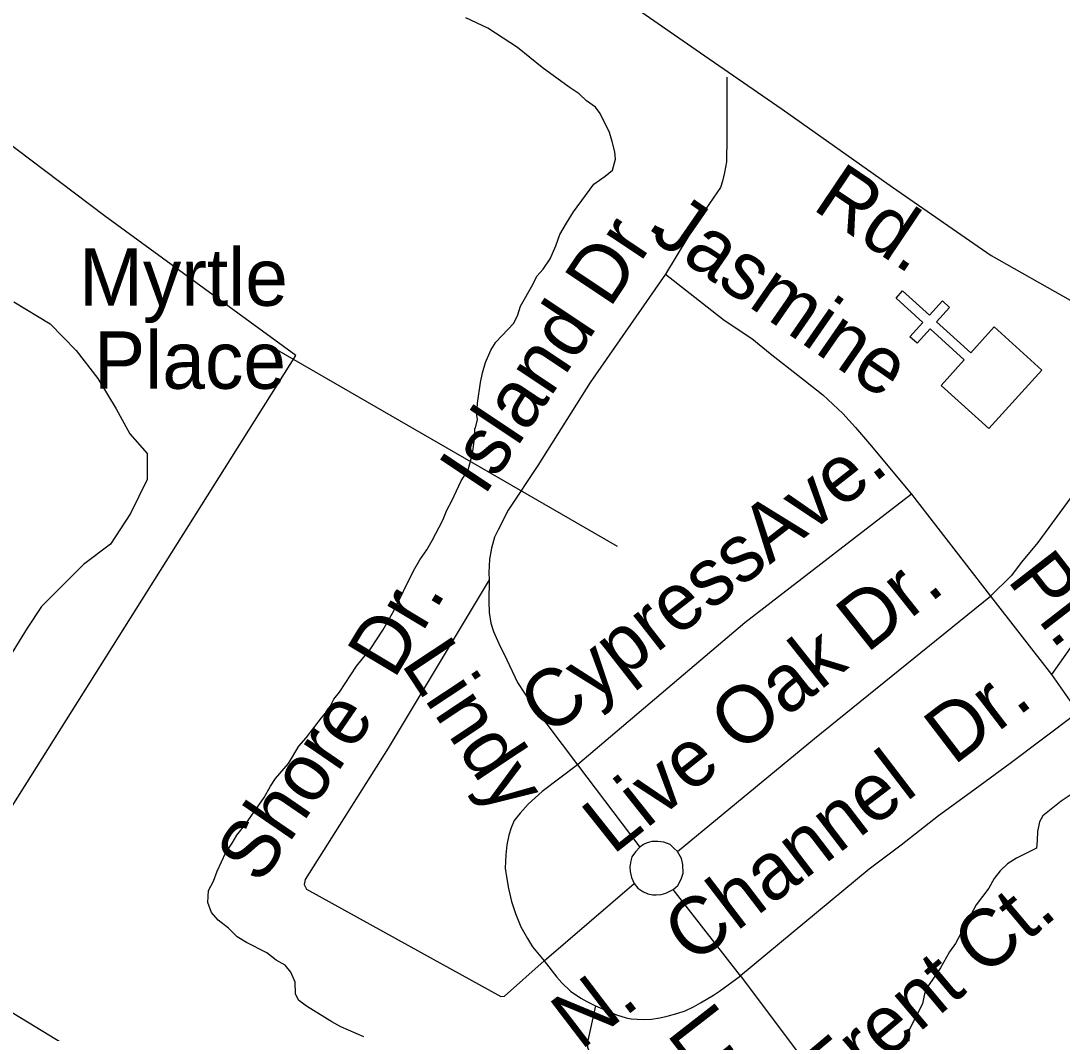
# Model space of a CAD drawing. Extents: x 2290055 to 2389491, y 66597 to 237875.
# Drawn here: x 2361033 to 2362756, y 168633 to 170309 of the extents above; entities that cross this region are included whole.
import ezdxf

# ---------------------------------------------------------------- set-up
doc = ezdxf.new("R2010")
doc.units = 0
for name, color, linetype in [('Exist Boundary Political City Limit New', 7, 'Continuous'), ('Exist Cultural Church CELL', 7, 'Continuous'), ('Exist Hydrographic Island Shore', 7, 'Continuous'), ('Exist Hydrographic River Shore', 7, 'Continuous'), ('Exist Road Non-System Type 51', 7, 'Continuous'), ('Exist Road Non-System Type 51 Label', 7, 'Continuous'), ('Exist Road Primary US Attributed', 7, 'Continuous'), ('Exist Road Primary US Label', 7, 'Continuous'), ('Map Preparation Boundary City Limit Buffer Line', 7, 'Continuous')]:
    doc.layers.add(name, color=color, linetype=linetype)

msp = doc.modelspace()

# ---------------------------------------------------------------- linework, layer by layer
at = {"layer": 'Exist Boundary Political City Limit New'}
msp.add_lwpolyline([(2358951.8, 161971.4), (2360738.2, 164962.8), (2361071, 165376.8), (2361531, 166125.3), (2361325.5, 166707.4), (2362147.8, 167863), (2361882.2, 168051.3), (2361873.8, 168145.5), (2360863, 168761.8), (2361488.2, 169754.8), (2361171.5, 169985.9), (2360220.8, 170704.9), (2359544.2, 171227.1), (2358953.2, 171218.5), (2358790.5, 171227.1), (2358516.5, 171295.5), (2358285.2, 171398.3)], dxfattribs=at)
at = {"layer": 'Exist Cultural Church CELL'}
msp.add_lwpolyline([(2362556.1, 169705.4), (2362594.3, 169747.6), (2362537.9, 169798.8), (2362516.4, 169775.1), (2362504.5, 169785.8), (2362526.1, 169809.5), (2362481.5, 169850), (2362492.3, 169861.8), (2362536.8, 169821.4), (2362558.4, 169845.1), (2362570.2, 169834.3), (2362548.7, 169810.7), (2362605, 169759.5), (2362643.9, 169802.1), (2362722.7, 169730.5), (2362634.9, 169633.8)], close=True, dxfattribs=at)
at = {"layer": 'Exist Hydrographic Island Shore'}
msp.add_lwpolyline([(2361021.6, 169843.9), (2361081.9, 169807), (2361124.7, 169762.9), (2361160.8, 169716.9), (2361190.9, 169666.4), (2361213.5, 169625.1), (2361242.4, 169592.4), (2361242.4, 169549.5), (2361214.7, 169493.6), (2361181.9, 169442.5), (2361137, 169409.1), (2361067.5, 169339.4), (2361043.9, 169303.7), (2361006, 169241.9)], dxfattribs=at)
at = {"layer": 'Exist Hydrographic River Shore'}
for points in [[(2361562.7, 168644), (2361547.7, 168652), (2361506, 168678.1), (2361493, 168688.1), (2361488, 168698.2), (2361487, 168717.6), (2361480.2, 168734.1), (2361470.5, 168745.8), (2361456, 168753.8), (2361440.5, 168766.2), (2361407, 168783.1), (2361391.5, 168792.6), (2361377, 168806.8), (2361360, 168820.3), (2361348.7, 168833), (2361343, 168849.4), (2361343.7, 168869.6), (2361352, 168884.6), (2361358, 168901.6), (2361372.5, 168932.1), (2361383, 168947.6), (2361391, 168961.2), (2361405.5, 168979.8), (2361435.7, 169023.5), (2361446.2, 169042.1), (2361454.7, 169054.8), (2361476.5, 169079.5), (2361493.5, 169108.4), (2361505.5, 169122.3), (2361530.7, 169155.2), (2361543.2, 169169.5), (2361551.2, 169185.8), (2361560.5, 169197.5), (2361589, 169240.5), (2361612.2, 169270.1), (2361632.2, 169300.4), (2361650.5, 169332.3), (2361683, 169398.6), (2361693.5, 169416.6), (2361705.2, 169433.2), (2361714.2, 169448.7), (2361731.7, 169482.4), (2361738, 169498.7), (2361746.7, 169514.1), (2361762, 169547.3), (2361773.5, 169565.6), (2361778.2, 169581.4), (2361781.7, 169600), (2361784.2, 169617.9), (2361784.5, 169633.8), (2361785.5, 169635.3), (2361789, 169648.9), (2361788, 169655.9), (2361789.2, 169676.1), (2361793.7, 169710.1), (2361797.2, 169726.1), (2361802.2, 169743.1), (2361811, 169763.4), (2361819.2, 169776.7), (2361849.2, 169808.2), (2361855.5, 169822.3), (2361860, 169836.7), (2361880.5, 169872.1), (2361887.2, 169886.4), (2361897.7, 169897.7), (2361909.2, 169914.6), (2361918.5, 169936.3), (2361925.2, 169955), (2361936, 169974), (2361947.7, 169992.4), (2361981.2, 170038.6), (2362000, 170051.4), (2362012.5, 170061.7), (2362017.5, 170079.8), (2362016, 170091.8), (2362012, 170109.1), (2362007.5, 170123.9), (2361992, 170155.6), (2361984, 170166), (2361969.5, 170176.4), (2361957, 170188.1), (2361940.5, 170198.9), (2361895.7, 170231.5), (2361855, 170264.6), (2361806, 170296.7), (2361769.5, 170313.8)], [(2362784.5, 169037), (2362755, 169017.2), (2362724.2, 168993), (2362719, 168982.9), (2362715.5, 168966.9), (2362715.2, 168951.9), (2362713.7, 168939.4), (2362680.7, 168922.7), (2362666.2, 168913.4)], [(2362666.2, 168913.4), (2362653.7, 168902.2), (2362644, 168889.3), (2362635, 168873.3), (2362614, 168845.6), (2362579.7, 168781.6), (2362570.2, 168767.8), (2362555, 168741.2), (2362535.2, 168712), (2362528.7, 168698.3), (2362525.5, 168682), (2362502.5, 168637.5), (2362502.5, 168620.1)], [(2361600.7, 168627.1), (2361562.7, 168644)]]:
    msp.add_lwpolyline(points, dxfattribs=at)
at = {"layer": 'Exist Road Non-System Type 51'}
for p, q in [((2362506.9, 169525.3), (2362637.7, 169356.5)), ((2362637.7, 169356.5), (2362738.7, 169226.6)), ((2361954.2, 169077.4), (2362057.8, 168941.3)), ((2361899.1, 168753.2), (2362048, 168880.9)), ((2362224.4, 168728), (2362112.7, 168871)), ((2362224.4, 168728), (2362342.6, 168570.6))]:
    msp.add_line(p, q, dxfattribs=at)
for points in [[(2362201.3, 170215.6), (2362201.3, 170115.5), (2362200.9, 170075.4), (2362197.7, 170057.6), (2362194.3, 170043.3), (2362190.8, 170033), (2362154.8, 169979.7), (2362100.3, 169889.6)], [(2362100.3, 169889.6), (2361975.4, 169710.4), (2361888.7, 169573), (2361839.7, 169498.9), (2361823, 169466.4), (2361817.2, 169454), (2361812, 169435.7), (2361808.8, 169417.9), (2361807.7, 169395.8), (2361808.2, 169383.7)], [(2362100.3, 169889.6), (2362197.2, 169813.3), (2362242.7, 169783), (2362273.5, 169758.3), (2362331.5, 169712.6), (2362360.3, 169689.8), (2362393.7, 169659), (2362414.3, 169635.8), (2362437.7, 169608.9), (2362506.9, 169525.3)], [(2362924.2, 169746), (2362831.5, 169610.3), (2362771, 169520), (2362716.2, 169445.6), (2362689.3, 169412.7), (2362672.1, 169390), (2362637.7, 169356.5)], [(2363080.7, 169632), (2362924.1, 169393.8), (2362901.4, 169361), (2362893.8, 169354.8), (2362883.6, 169354.4), (2362857.3, 169363.2), (2362849.4, 169364.9), (2362839.2, 169364.5), (2362831.5, 169360.2), (2362824, 169352.1), (2362812.6, 169331.6), (2362738.7, 169226.6)], [(2362506.9, 169525.3), (2362231.1, 169312.5), (2361954.2, 169077.4)], [(2361808.2, 169383.7), (2361641, 169105), (2361503.6, 168887.5), (2361501.9, 168879.3), (2361506.2, 168871.6), (2361694.4, 168767.1), (2361827.6, 168694.2), (2361833.5, 168694.5), (2361899.1, 168753.2)], [(2361808.2, 169383.7), (2361807.6, 169347.6), (2361808.4, 169329.6), (2361811, 169312), (2361815.5, 169298), (2361824.2, 169278.3), (2361837.4, 169251), (2361855, 169213.6), (2361878.4, 169178.4), (2361954.2, 169077.4)], [(2362120.1, 168933.9), (2362346.7, 169120.8), (2362637.7, 169356.5)], [(2362738.7, 169226.6), (2362781.1, 169166.2), (2362783.2, 169164.3), (2362777.4, 169159.9), (2362670.6, 169079.8), (2362604.3, 169031.2), (2362552, 168993.1), (2362489.9, 168944.6), (2362437.3, 168904.5), (2362224.4, 168728)], [(2361954.2, 169077.4), (2361895.9, 169033), (2361872.8, 169012.1), (2361859.6, 168997.5), (2361849.9, 168985.3), (2361844.5, 168972.9), (2361841, 168961), (2361837.4, 168944.7), (2361836.1, 168928.6), (2361835, 168906.6), (2361837.6, 168888.6), (2361840.2, 168872.6), (2361845.4, 168850.9), (2361852.1, 168831.1), (2361860.8, 168809.5), (2361871.7, 168789.9), (2361880.2, 168776.4), (2361899.1, 168753.2)], [(2362120.1, 168933.9), (2362114, 168939.6), (2362107.5, 168945.3), (2362097.5, 168949.1), (2362087.3, 168950.7), (2362077.4, 168950.3), (2362069.6, 168948), (2362063.5, 168945.5), (2362057.8, 168941.3)], [(2362057.8, 168941.3), (2362050.2, 168933.1), (2362044.3, 168925), (2362042.6, 168918.7), (2362041, 168908.8), (2362041.3, 168900.6), (2362043.7, 168890.9), (2362048, 168880.9)], [(2362112.7, 168871), (2362120.3, 168877.8), (2362125.8, 168888.2), (2362129.4, 168898.2), (2362128.8, 168912.3), (2362126.5, 168922.1), (2362122.2, 168930.1), (2362120.1, 168933.9)], [(2362048, 168880.9), (2362054.5, 168873.3), (2362062.6, 168867.7), (2362071, 168864.1), (2362078.9, 168862.1), (2362084.8, 168862.3), (2362093, 168862.6), (2362100.8, 168865.2), (2362112.7, 168871)], [(2361899.1, 168753.2), (2361920.2, 168725.8), (2361928.5, 168716.3), (2361943.1, 168702.8), (2361959.7, 168691.3), (2361969.7, 168685.8), (2361984.1, 168678.5)], [(2361984.1, 168678.5), (2362018.9, 168663.7), (2362034.8, 168658.5), (2362043.1, 168656.8), (2362063.2, 168655.7), (2362076.9, 168656.2), (2362090.9, 168658.7), (2362103, 168661.2), (2362118.6, 168665.7), (2362132.5, 168670.2), (2362146.4, 168676.7), (2362157.9, 168683.4), (2362179.4, 168696), (2362189.3, 168702.7), (2362224.4, 168728)], [(2361984.1, 168678.5), (2361970.5, 168615.9), (2361970.8, 168610), (2361973, 168603.8), (2361983.5, 168596.4), (2362213.8, 168491.3), (2362217.8, 168489.5), (2362225.6, 168489.8), (2362342.6, 168570.6)]]:
    msp.add_lwpolyline(points, dxfattribs=at)
at = {"layer": 'Exist Road Non-System Type 51 Label'}
msp.add_lwpolyline([(2361445.7, 169770.8), (2362020.3, 169439.4)], dxfattribs=at)
at = {"layer": 'Exist Road Primary US Attributed'}
msp.add_lwpolyline([(2360724.5, 171261.4), (2360880.8, 171150.8), (2361003.2, 171064.3), (2361149.2, 170961.4), (2361291.9, 170862.1), (2361469, 170739.3), (2361623, 170630.7), (2361756.7, 170538.5), (2361841.3, 170478.1), (2362001.9, 170364.7), (2362172.5, 170245.6), (2362293, 170162.5), (2362475.8, 170033.5), (2362638.8, 169920.1), (2362769.7, 169846.4), (2362858, 169794), (2362917.1, 169756.2), (2363040.4, 169674), (2363197.7, 169563.4), (2363231.7, 169541.7), (2363355.5, 169451.4), (2363442.4, 169391.9), (2363578.5, 169297)], dxfattribs=at)
at = {"layer": 'Map Preparation Boundary City Limit Buffer Line'}
msp.add_lwpolyline([(2358951.8, 161971.4), (2360738.2, 164962.8), (2361071, 165376.8), (2361531, 166125.3), (2361325.5, 166707.4), (2362147.8, 167863), (2361882.2, 168051.3), (2361873.8, 168145.5), (2360863, 168761.8), (2361488.2, 169754.8), (2361171.5, 169985.9), (2360220.8, 170704.9), (2359544.2, 171227.1), (2358953.2, 171218.5), (2358790.5, 171227.1), (2358516.5, 171295.5), (2358285.2, 171398.3)], dxfattribs=at)

# ---------------------------------------------------------------- texts
at = {"layer": 'Exist Road Non-System Type 51 Label'}
for s, rotation, p in [('Jasmine', 325.3236, (2362072.3, 169949.8)), ('Island Dr.', 56.254, (2361799.6, 169520.2)), ('Ave.', 37.9931, (2362272.3, 169408)), ('Cypress', 37.9931, (2361906.7, 169122.4)), ('Pl.', 307.791, (2362663.9, 169383)), ('Live Oak Dr.', 38.4702, (2362012.8, 168927.1)), ('Dr.', 59.0431, (2361650.8, 169217.1)), ('Lindy', 303.6098, (2361661.2, 169244.6)), ('N.   Channel  Dr.', 37.3757, (2361959.6, 168603.8)), ('Shore', 55.5518, (2361429.1, 168876.9)), ('Trent Ct.', 40.0772, (2362373.5, 168510.9)), ('Ln.', 307.9083, (2362100, 168632.2))]:
    msp.add_text(s, height=95, rotation=rotation, dxfattribs=at).set_placement(p)
for s, p in [('Myrtle', (2361129.5, 169837.1)), ('Place', (2361154.4, 169699.7))]:
    msp.add_text(s, height=95, dxfattribs=at).set_placement(p)
at = {"layer": 'Exist Road Primary US Label'}
msp.add_text('Rd.', height=95, rotation=326.084, dxfattribs=at).set_placement((2362340.8, 169998.3))

doc.saveas('drawing.dxf')
